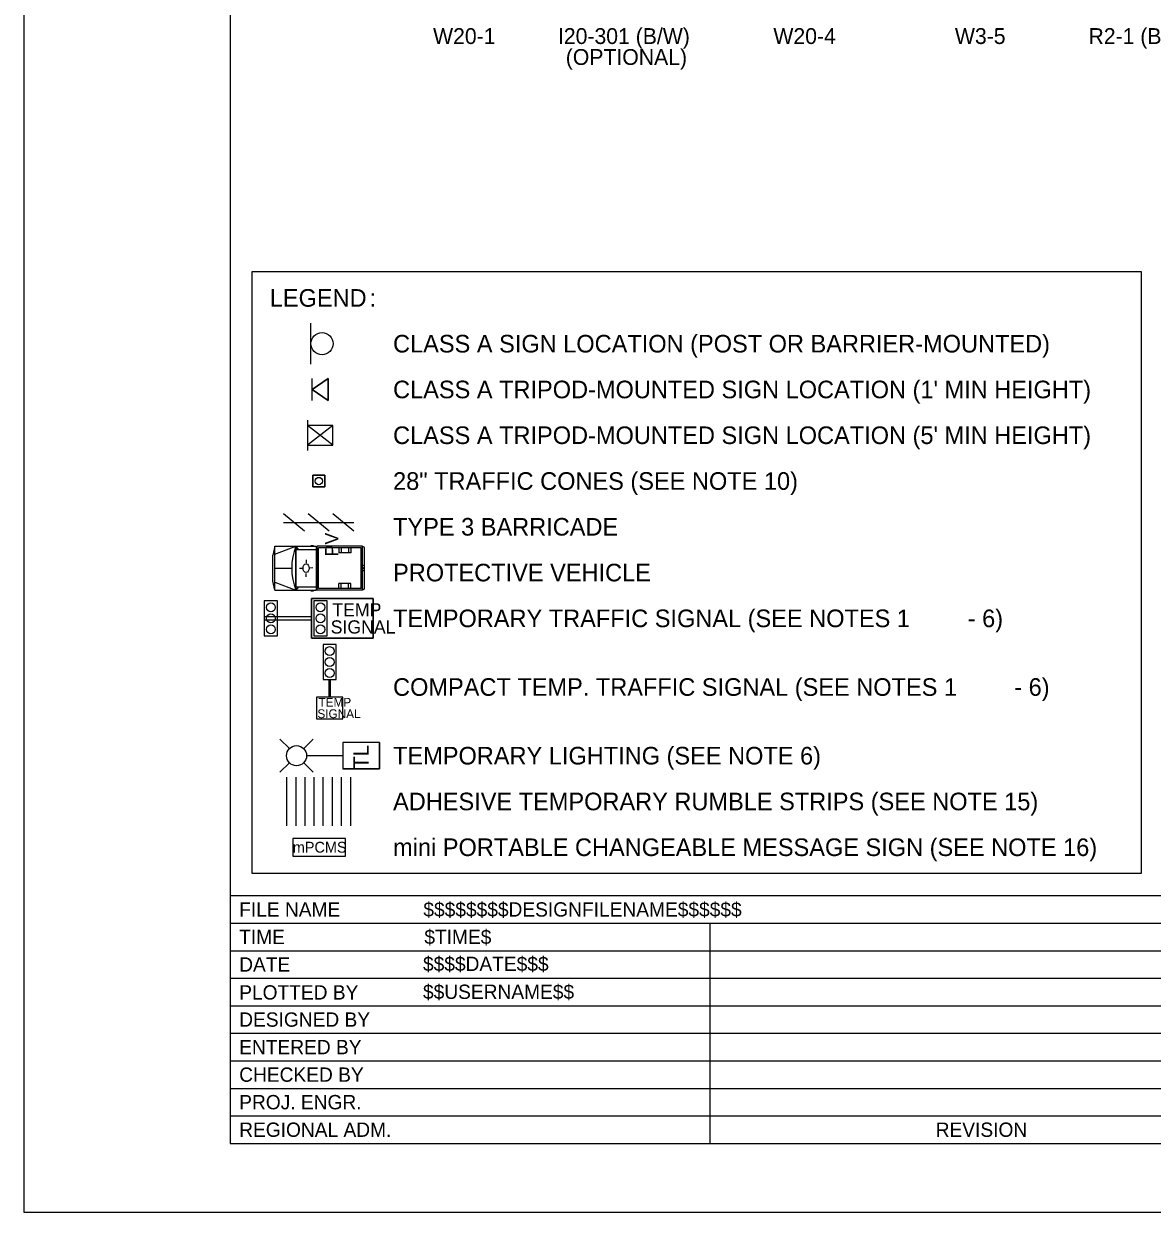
# Model space of a CAD drawing. Extents: x 99977 to 100176, y 99905 to 100011.
# Drawn here: x 100139.06 to 100144.19, y 99969.69 to 99975.09 of the extents above; entities that cross this region are included whole.
import ezdxf

# ---------------------------------------------------------------- set-up
doc = ezdxf.new("R2010")
doc.units = 0
for name, color, linetype in [('SH_GI_PlotLimits', 7, 'Continuous'), ('SH_GI_SheetBorder', 7, 'Continuous'), ('SH_GI_SheetTextInCells', 7, 'Continuous'), ('SH_GI_TitleBlockText', 7, 'Continuous'), ('TR_SN_ConstructionSigns', 7, 'Continuous'), ('TR_WZ_BarricadeType3', 7, 'Continuous'), ('TR_WZ_PortableChangeMessageSign', 7, 'Continuous'), ('TR_WZ_PortableLightStandard', 7, 'Continuous'), ('TR_WZ_PortableSignMount5ftMinBlk-Wht', 7, 'Continuous'), ('TR_WZ_PortableSignMountBlk-Wht', 7, 'Continuous'), ('TR_WZ_ProtectiveVehicle', 7, 'Continuous'), ('TR_WZ_Sign', 7, 'Continuous'), ('TR_WZ_TempSignal', 7, 'Continuous'), ('TR_WZ_TrafficCone', 7, 'Continuous'), ('TR_WZ_WorkZoneDetails', 7, 'Continuous'), ('TR_WZ_WorkZoneTextCurrent', 7, 'Continuous')]:
    doc.layers.add(name, color=color, linetype=linetype)

msp = doc.modelspace()

# ---------------------------------------------------------------- linework, layer by layer
at = {"layer": 'SH_GI_PlotLimits'}
msp.add_lwpolyline([(100139.0625, 99969.6875), (100156.0625, 99969.6875), (100156.0625, 99980.6875), (100139.0625, 99980.6875)], close=True, dxfattribs=at)
at = {"layer": 'SH_GI_SheetBorder'}
for p, q in [((100140, 99980.375), (100140, 99970)), ((100140, 99971.1259), (100155.75, 99971.1259)), ((100140, 99971.0008), (100147.4566, 99971.0008)), ((100142.179, 99971.0008), (100142.179, 99970)), ((100140, 99970.8757), (100142.1821, 99970.8757)), ((100142.1821, 99970.8757), (100145.4466, 99970.8757)), ((100140, 99970.7506), (100142.1821, 99970.7506)), ((100142.1821, 99970.7506), (100145.4466, 99970.7506)), ((100140, 99970.6255), (100145.4466, 99970.6255)), ((100140, 99970.5004), (100145.4466, 99970.5004)), ((100140, 99970.3753), (100145.4466, 99970.3753)), ((100140, 99970.2502), (100145.4466, 99970.2502)), ((100140, 99970.1251), (100145.4466, 99970.1251)), ((100140, 99970), (100155.75, 99970))]:
    msp.add_line(p, q, dxfattribs=at)
at = {"layer": 'TR_WZ_BarricadeType3'}
for p, q in [((100140.3381, 99972.7823), (100140.2425, 99972.8615)), ((100140.2425, 99972.8219), (100140.5625, 99972.8219)), ((100140.4503, 99972.7823), (100140.3547, 99972.8615)), ((100140.5625, 99972.7823), (100140.4669, 99972.8615))]:
    msp.add_line(p, q, dxfattribs=at)
at = {"layer": 'TR_WZ_PortableChangeMessageSign'}
msp.add_lwpolyline([(100140.2841, 99971.3059), (100140.5241, 99971.3059), (100140.5241, 99971.3859), (100140.2841, 99971.3859)], close=True, dxfattribs=at)
msp.add_lwpolyline([(100140.2841, 99971.3059), (100140.5241, 99971.3059), (100140.5241, 99971.3859), (100140.2841, 99971.3859), (100140.2841, 99971.3059)], dxfattribs=at)
at = {"layer": 'TR_WZ_PortableLightStandard'}
for p, q in [((100140.2692, 99971.7943), (100140.2261, 99971.8373)), ((100140.3339, 99971.7943), (100140.377, 99971.8373)), ((100140.6777, 99971.8219), (100140.5117, 99971.8219)), ((100140.5117, 99971.8219), (100140.5117, 99971.7019)), ((100140.6777, 99971.8219), (100140.5117, 99971.8219)), ((100140.6777, 99971.8219), (100140.6777, 99971.7019)), ((100140.5117, 99971.7619), (100140.3473, 99971.7619)), ((100140.2692, 99971.7295), (100140.2261, 99971.6864)), ((100140.3339, 99971.7295), (100140.377, 99971.6864)), ((100140.6777, 99971.7019), (100140.5117, 99971.7019)), ((100140.5117, 99971.7019), (100140.6777, 99971.7019))]:
    msp.add_line(p, q, dxfattribs=at)
for points in [[(100140.5117, 99971.8219), (100140.5117, 99971.7619), (100140.5117, 99971.7019)], [(100140.6777, 99971.7019), (100140.6777, 99971.7619), (100140.6777, 99971.8219)]]:
    msp.add_lwpolyline(points, dxfattribs=at)
msp.add_circle((100140.3015, 99971.7619), 0.0457, dxfattribs=at)
msp.add_circle((100140.3015, 99971.7619), 0.0457, dxfattribs=at)
at = {"layer": 'TR_WZ_PortableSignMount5ftMinBlk-Wht'}
for p, q in [((100140.3512, 99973.2869), (100140.3512, 99973.1489)), ((100140.4663, 99973.1731), (100140.3512, 99973.2627)), ((100140.4663, 99973.2627), (100140.3512, 99973.1731)), ((100140.4088, 99973.2179), (100140.4088, 99973.2179)), ((100140.4089, 99973.2178), (100140.4089, 99973.2178))]:
    msp.add_line(p, q, dxfattribs=at)
msp.add_lwpolyline([(100140.4663, 99973.1731), (100140.4663, 99973.2627), (100140.3512, 99973.2627), (100140.3512, 99973.1731)], close=True, dxfattribs=at)
at = {"layer": 'TR_WZ_PortableSignMountBlk-Wht'}
msp.add_line((100140.3728, 99973.3759), (100140.3728, 99973.4759), dxfattribs=at)
msp.add_lwpolyline([(100140.3728, 99973.4258), (100140.4447, 99973.4759), (100140.4447, 99973.3759)], close=True, dxfattribs=at)
at = {"layer": 'TR_WZ_ProtectiveVehicle'}
for p, q in [((100140.2036, 99972.7139), (100140.1944, 99972.6735)), ((100140.2036, 99972.5139), (100140.2036, 99972.7139)), ((100140.2036, 99972.7139), (100140.3925, 99972.7139)), ((100140.2036, 99972.6773), (100140.2981, 99972.7139)), ((100140.2981, 99972.5139), (100140.2981, 99972.7139)), ((100140.2998, 99972.5139), (100140.2998, 99972.7139)), ((100140.3098, 99972.6984), (100140.2998, 99972.7139)), ((100140.3668, 99972.7167), (100140.3781, 99972.7167)), ((100140.3925, 99972.5139), (100140.3925, 99972.7139)), ((100140.601, 99972.7139), (100140.3953, 99972.7139)), ((100140.3953, 99972.5139), (100140.3953, 99972.7139)), ((100140.601, 99972.5139), (100140.601, 99972.7139)), ((100140.6061, 99972.7106), (100140.6017, 99972.7106)), ((100140.6017, 99972.5172), (100140.6017, 99972.7106)), ((100140.1944, 99972.5543), (100140.1944, 99972.6735)), ((100140.2998, 99972.6984), (100140.3925, 99972.6984)), ((100140.5952, 99972.7059), (100140.4011, 99972.7059)), ((100140.4011, 99972.5219), (100140.4011, 99972.7059)), ((100140.4938, 99972.7059), (100140.4938, 99972.6829)), ((100140.5488, 99972.6829), (100140.4938, 99972.6829)), ((100140.5038, 99972.7059), (100140.5038, 99972.6829)), ((100140.5378, 99972.7059), (100140.5378, 99972.6829)), ((100140.5488, 99972.7059), (100140.5488, 99972.6829)), ((100140.5952, 99972.5219), (100140.5952, 99972.7059)), ((100140.6106, 99972.5233), (100140.6106, 99972.7045)), ((100140.2036, 99972.6139), (100140.2795, 99972.6139)), ((100140.315, 99972.6138), (100140.3276, 99972.6138)), ((100140.3458, 99972.6524), (100140.3455, 99972.6373)), ((100140.3592, 99972.6142), (100140.3592, 99972.6142)), ((100140.376, 99972.6147), (100140.3611, 99972.6143)), ((100140.6106, 99972.628), (100140.6017, 99972.6242)), ((100140.6106, 99972.5998), (100140.6017, 99972.6036)), ((100140.6082, 99972.6139), (100140.6041, 99972.6139)), ((100140.6061, 99972.6111), (100140.6061, 99972.6167)), ((100140.2036, 99972.5139), (100140.1944, 99972.5543)), ((100140.2036, 99972.5505), (100140.2981, 99972.5139)), ((100140.3451, 99972.5743), (100140.3451, 99972.5904)), ((100140.5488, 99972.5449), (100140.4938, 99972.5449)), ((100140.4938, 99972.5219), (100140.4938, 99972.5449)), ((100140.5038, 99972.5219), (100140.5038, 99972.5449)), ((100140.5378, 99972.5219), (100140.5378, 99972.5449)), ((100140.5488, 99972.5219), (100140.5488, 99972.5449)), ((100140.2036, 99972.5139), (100140.3925, 99972.5139)), ((100140.2998, 99972.5139), (100140.3118, 99972.5294)), ((100140.2998, 99972.5294), (100140.3925, 99972.5294)), ((100140.3668, 99972.5111), (100140.3781, 99972.5111)), ((100140.601, 99972.5139), (100140.3953, 99972.5139)), ((100140.5952, 99972.5219), (100140.4011, 99972.5219)), ((100140.6061, 99972.5172), (100140.6017, 99972.5172))]:
    msp.add_line(p, q, dxfattribs=at)
for centre, major_axis, start_param, end_param in [((100140.4331, 99972.6139), (0, -0.2099), 4.215852, 5.209111), ((100140.6061, 99972.7045), (0, 0.0061), 4.712389, 6.283185), ((100140.6061, 99972.5233), (0, -0.0061), 6.283185, 7.853982)]:
    msp.add_ellipse(centre, major_axis=major_axis, ratio=0.73155, start_param=start_param, end_param=end_param, dxfattribs=at)
for centre, major_axis in [((100140.3451, 99972.6139), (0, 0.0193)), ((100140.6061, 99972.6139), (0, 0.00282))]:
    msp.add_ellipse(centre, major_axis=major_axis, ratio=0.73155, dxfattribs=at)
at = {"layer": 'TR_WZ_Sign'}
msp.add_line((100140.3668, 99973.5407), (100140.3668, 99973.7271), dxfattribs=at)
msp.add_circle((100140.4172, 99973.634), 0.0504, dxfattribs=at)
msp.add_circle((100140.4172, 99973.634), 0.0504, dxfattribs=at)
at = {"layer": 'TR_WZ_TempSignal'}
for p, q in [((100140.215, 99972.4658), (100140.1551, 99972.4658)), ((100140.1551, 99972.4658), (100140.1551, 99972.306)), ((100140.215, 99972.306), (100140.215, 99972.4658)), ((100140.3701, 99972.4759), (100140.6501, 99972.4759)), ((100140.3701, 99972.2959), (100140.3701, 99972.4759)), ((100140.6501, 99972.4759), (100140.3701, 99972.4759)), ((100140.3701, 99972.4759), (100140.3701, 99972.3926)), ((100140.44, 99972.4658), (100140.3801, 99972.4658)), ((100140.3801, 99972.4658), (100140.3801, 99972.306)), ((100140.44, 99972.306), (100140.44, 99972.4658)), ((100140.6501, 99972.4759), (100140.6501, 99972.2959)), ((100140.6501, 99972.2959), (100140.6501, 99972.4759)), ((100140.3701, 99972.3926), (100140.1551, 99972.3926)), ((100140.1551, 99972.3926), (100140.1551, 99972.3792)), ((100140.3701, 99972.3792), (100140.3701, 99972.3926)), ((100140.3701, 99972.3926), (100140.3701, 99972.3792)), ((100140.1551, 99972.3792), (100140.3701, 99972.3792)), ((100140.3701, 99972.3792), (100140.3701, 99972.2959)), ((100140.1551, 99972.306), (100140.215, 99972.306)), ((100140.6501, 99972.2959), (100140.3701, 99972.2959)), ((100140.3701, 99972.2959), (100140.6501, 99972.2959)), ((100140.3801, 99972.306), (100140.44, 99972.306)), ((100140.4819, 99972.2672), (100140.422, 99972.2672)), ((100140.422, 99972.2672), (100140.422, 99972.1075)), ((100140.4819, 99972.1075), (100140.4819, 99972.2672)), ((100140.422, 99972.1075), (100140.4819, 99972.1075)), ((100140.5119, 99972.0275), (100140.3919, 99972.0275)), ((100140.3919, 99972.0275), (100140.3919, 99971.983)), ((100140.5119, 99971.9297), (100140.5119, 99972.0275)), ((100140.3919, 99971.983), (100140.3919, 99971.9742)), ((100140.3919, 99971.9742), (100140.3919, 99971.9297)), ((100140.3919, 99971.9297), (100140.5119, 99971.9297))]:
    msp.add_line(p, q, dxfattribs=at)
for points in [[(100140.215, 99972.4658), (100140.1551, 99972.4658), (100140.1551, 99972.306), (100140.215, 99972.306), (100140.215, 99972.4658)], [(100140.44, 99972.4658), (100140.3801, 99972.4658), (100140.3801, 99972.306), (100140.44, 99972.306), (100140.44, 99972.4658)], [(100140.4819, 99972.2672), (100140.422, 99972.2672), (100140.422, 99972.1075), (100140.4819, 99972.1075), (100140.4819, 99972.2672)], [(100140.5119, 99972.0275), (100140.3919, 99972.0275), (100140.3919, 99971.9297), (100140.5119, 99971.9297), (100140.5119, 99972.0275)]]:
    msp.add_lwpolyline(points, dxfattribs=at)
msp.add_lwpolyline([(100140.4494, 99972.1075), (100140.4544, 99972.1075), (100140.4544, 99972.0275), (100140.4494, 99972.0275)], close=True, dxfattribs=at)
for centre in [(100140.1851, 99972.4358), (100140.1851, 99972.4358), (100140.4101, 99972.4358), (100140.4101, 99972.4358), (100140.1851, 99972.3859), (100140.1851, 99972.3859), (100140.4101, 99972.3859), (100140.4101, 99972.3859), (100140.1851, 99972.336), (100140.1851, 99972.336), (100140.4101, 99972.336), (100140.4101, 99972.336), (100140.4519, 99972.2373), (100140.4519, 99972.2373), (100140.4519, 99972.1874), (100140.4519, 99972.1874), (100140.4519, 99972.1374), (100140.4519, 99972.1374)]:
    msp.add_circle(centre, 0.02, dxfattribs=at)
at = {"layer": 'TR_WZ_TrafficCone'}
for points in [[(100140.3759, 99973.0366), (100140.4293, 99973.0366), (100140.4293, 99972.9832), (100140.3759, 99972.9832), (100140.3759, 99973.0366)], [(100140.3759, 99972.9832), (100140.4293, 99972.9832), (100140.4293, 99973.0366), (100140.3759, 99973.0366), (100140.3759, 99972.9832)]]:
    msp.add_lwpolyline(points, dxfattribs=at)
msp.add_circle((100140.4026, 99973.0099), 0.0167, dxfattribs=at)
at = {"layer": 'TR_WZ_WorkZoneDetails'}
for p, q in [((100140.2574, 99971.4439), (100140.2574, 99971.6639)), ((100140.2991, 99971.4439), (100140.2991, 99971.6639)), ((100140.3403, 99971.4439), (100140.3403, 99971.6639)), ((100140.382, 99971.4439), (100140.382, 99971.6639)), ((100140.4232, 99971.4439), (100140.4232, 99971.6639)), ((100140.4649, 99971.4439), (100140.4649, 99971.6639)), ((100140.5061, 99971.4439), (100140.5061, 99971.6639)), ((100140.5478, 99971.4439), (100140.5478, 99971.6639))]:
    msp.add_line(p, q, dxfattribs=at)
msp.add_lwpolyline([(100140.4447, 99973.3759), (100140.4447, 99973.4759), (100140.3728, 99973.4258), (100140.4447, 99973.3759)], dxfattribs=at)
at = {"layer": 'TR_WZ_WorkZoneTextCurrent'}
msp.add_lwpolyline([(100140.1, 99973.9619), (100144.1384, 99973.9619), (100144.1384, 99971.2259), (100140.1, 99971.2259)], close=True, dxfattribs=at)

# ---------------------------------------------------------------- texts
at = {"layer": 'SH_GI_SheetTextInCells'}
for s, height, p in [('FILE NAME', 0.06505, (100140.041, 99971.0308)), ('TIME', 0.06505, (100140.041, 99970.9057)), ('DATE', 0.06505, (100140.041, 99970.7806)), ('PLOTTED BY', 0.06505, (100140.041, 99970.6538)), ('DESIGNED BY', 0.065052, (100140.041, 99970.5304)), ('ENTERED BY', 0.06505, (100140.041, 99970.4053)), ('CHECKED BY', 0.06505, (100140.041, 99970.2802)), ('PROJ. ENGR.', 0.065052, (100140.041, 99970.1551)), ('REGIONAL ADM.', 0.065052, (100140.041, 99970.03)), ('REVISION', 0.06505, (100143.2048, 99970.03))]:
    msp.add_text(s, height=height, dxfattribs=at).set_placement(p)
at = {"layer": 'SH_GI_TitleBlockText'}
for s, height, p in [('$$$$$$$$DESIGNFILENAME$$$$$$', 0.065052, (100140.8775, 99971.0308)), ('$TIME$', 0.06505, (100140.882, 99970.9059)), ('$$$$DATE$$$', 0.065052, (100140.8759, 99970.7835)), ('$$USERNAME$$', 0.065052, (100140.8759, 99970.6567))]:
    msp.add_text(s, height=height, dxfattribs=at).set_placement(p)
at = {"layer": 'TR_SN_ConstructionSigns'}
for s, p in [('W20-1', (100140.9217, 99974.9956)), ('I20-301 (B/W)', (100141.4889, 99974.9956)), ('W20-4', (100142.4676, 99974.9956)), ('W3-5', (100143.2922, 99974.9956)), ('R2-1 (B/W)', (100143.8988, 99974.9956)), ('(OPTIONAL)', (100141.5244, 99974.9005))]:
    msp.add_text(s, height=0.072, rotation=360, dxfattribs=at).set_placement(p)
at = {"layer": 'TR_WZ_PortableChangeMessageSign'}
msp.add_text('mPCMS', height=0.04909, rotation=360, dxfattribs=at).set_placement((100140.2845, 99971.3214))
at = {"layer": 'TR_WZ_PortableLightStandard'}
msp.add_text('TL', height=0.07, rotation=90, dxfattribs=at).set_placement((100140.6297, 99971.7017))
at = {"layer": 'TR_WZ_ProtectiveVehicle'}
msp.add_text('PV', height=0.06, rotation=90, dxfattribs=at).set_placement((100140.4913, 99972.6677))
at = {"layer": 'TR_WZ_TempSignal'}
for s, height, p in [('TEMP', 0.06, (100140.4641, 99972.3949)), ('SIGNAL', 0.06, (100140.4567, 99972.3169)), ('TEMP', 0.04, (100140.4013, 99971.9846)), ('SIGNAL', 0.04, (100140.3963, 99971.9326))]:
    msp.add_text(s, height=height, dxfattribs=at).set_placement(p)
at = {"layer": 'TR_WZ_WorkZoneTextCurrent'}
for s, p in [('LEGEND', (100140.18, 99973.8019)), (':', (100140.6328, 99973.8019)), ('CLASS A SIGN LOCATION (POST OR BARRIER-MOUNTED)', (100140.74, 99973.5939)), ("CLASS A TRIPOD-MOUNTED SIGN LOCATION (1' MIN HEIGHT)", (100140.74, 99973.3859)), ("CLASS A TRIPOD-MOUNTED SIGN LOCATION (5' MIN HEIGHT)", (100140.74, 99973.1779)), ('28" TRAFFIC CONES (SEE NOTE 10)', (100140.74, 99972.9699)), ('TYPE 3 BARRICADE', (100140.74, 99972.7619)), ('PROTECTIVE VEHICLE', (100140.74, 99972.5539)), ('TEMPORARY TRAFFIC SIGNAL (SEE NOTES 1', (100140.74, 99972.3459)), ('- 6)', (100143.3504, 99972.3459)), ('COMPACT TEMP. TRAFFIC SIGNAL (SEE NOTES 1', (100140.74, 99972.0339)), ('- 6)', (100143.5616, 99972.0339)), ('TEMPORARY LIGHTING (SEE NOTE 6)', (100140.74, 99971.7219)), ('ADHESIVE TEMPORARY RUMBLE STRIPS (SEE NOTE 15)', (100140.74, 99971.5139)), ('mini PORTABLE CHANGEABLE MESSAGE SIGN (SEE NOTE 16)', (100140.74, 99971.3059))]:
    msp.add_text(s, height=0.08, rotation=360, dxfattribs=at).set_placement(p)

doc.saveas('drawing.dxf')
